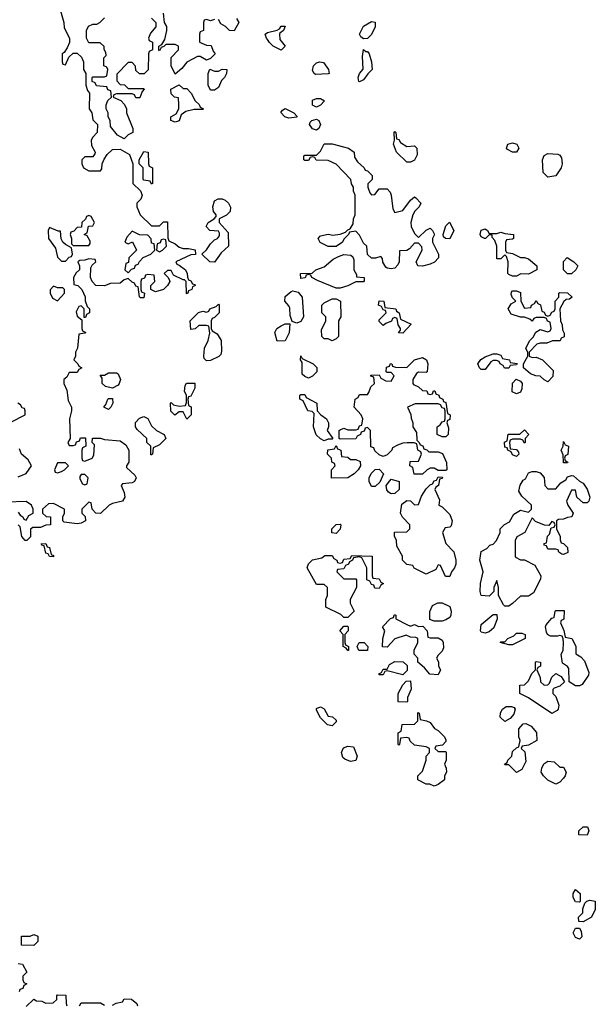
# Model space of a CAD drawing. Header units: inches. Extents: x 2380249 to 2585472, y 382747 to 546448.
# Tile 292 of 626: x 2538737 to 2541671, y 424586 to 429604. Entities that reach past the tile are written whole.
import ezdxf

# ---------------------------------------------------------------- set-up
doc = ezdxf.new("R2010")
doc.units = ezdxf.units.IN
doc.header["$MEASUREMENT"] = 0
doc.layers.add('C5432', color=7, linetype='Continuous')
doc.layers.add('C5442', color=7, linetype='Continuous')

msp = doc.modelspace()

# ---------------------------------------------------------------- linework, layer by layer
at = {"layer": 'C5432', "color": 4, "elevation": 36}
for points in [[(2538944.7, 429650), (2538962, 429590), (2538963.6, 429563.6), (2538992, 429510), (2538991.6, 429488.4), (2538979.6, 429460.4), (2538963.6, 429436.4), (2538954, 429430), (2538954, 429390), (2538958, 429378), (2538970, 429374), (2538987.3, 429412.7), (2539010, 429434), (2539030, 429434), (2539052.7, 429412.7), (2539062, 429390), (2539062, 429350), (2539074, 429330), (2539074, 429270), (2539083.6, 429243.6), (2539094, 429230), (2539092, 429150), (2539104.7, 429130), (2539110, 429094), (2539134, 429070), (2539132, 429030), (2539110, 429006), (2539102, 428990), (2539103.6, 428963.6), (2539122, 428930), (2539119.6, 428920.4), (2539110, 428906), (2539070, 428906), (2539054, 428890), (2539054, 428870), (2539062, 428850), (2539090, 428834), (2539150, 428834), (2539156.4, 428843.6), (2539158, 428870), (2539167.3, 428892.7), (2539183.1, 428916.9), (2539210, 428942), (2539250, 428944.7), (2539296.9, 428916.9), (2539314, 428870), (2539314, 428770), (2539352.7, 428732.7), (2539362, 428710), (2539354, 428690), (2539334, 428670), (2539334, 428650), (2539352, 428610), (2539410, 428554), (2539450, 428554), (2539470, 428574), (2539490, 428574), (2539492.7, 428492.7), (2539498, 428478), (2539530, 428462), (2539550, 428444.7), (2539570, 428438), (2539598, 428438), (2539631.1, 428431.1), (2539632.7, 428407.3), (2539610, 428406), (2539534, 428370), (2539538, 428358), (2539550, 428354), (2539582, 428330), (2539591.1, 428311.1), (2539592, 428292), (2539598, 428278), (2539610, 428274), (2539618, 428258), (2539630, 428254), (2539631.1, 428248.9), (2539618, 428242), (2539614, 428230), (2539598, 428222), (2539594, 428210), (2539587.3, 428207.3), (2539586, 428270), (2539578, 428278), (2539570, 428278), (2539522, 428302), (2539510, 428326), (2539490, 428326), (2539474, 428310), (2539492.7, 428292.7), (2539499.6, 428279.6), (2539502, 428270), (2539490.9, 428249.1), (2539470.9, 428229.1), (2539430, 428218), (2539406, 428230), (2539406, 428250), (2539426, 428270), (2539422, 428302), (2539390, 428306), (2539378, 428302), (2539372.7, 428287.3), (2539358, 428282), (2539354, 428270), (2539354, 428230), (2539358, 428218), (2539374, 428210), (2539370, 428186), (2539352.7, 428187.3), (2539347.3, 428192.7), (2539342, 428242), (2539330, 428246), (2539322, 428262), (2539310, 428266), (2539290, 428286), (2539270, 428278), (2539250, 428262), (2539199.6, 428260.4), (2539170, 428248), (2539126, 428250), (2539106, 428270), (2539098, 428290), (2539100.4, 428339.6), (2539107.3, 428352.7), (2539126, 428370), (2539122, 428382), (2539090, 428386), (2539070, 428378), (2539043.6, 428376.4), (2539034, 428370), (2539042, 428350), (2539042, 428330), (2539025.4, 428314.6), (2539012, 428290), (2539014, 428254), (2539034, 428250), (2539054, 428230), (2539071.1, 428191.1), (2539071.6, 428171.6), (2539082, 428142), (2539094, 428130), (2539094, 428110), (2539078, 428102), (2539072.7, 428087.3), (2539066, 428086), (2539066, 428130), (2539050, 428146), (2539038, 428142), (2539024.7, 428115.3), (2539030, 428094), (2539054, 428074), (2539054, 428030), (2539058, 428018), (2539074, 428010), (2539070, 428006), (2539038, 428002), (2539032, 427930), (2539022, 427910), (2539022, 427890), (2539014, 427870), (2539034, 427850), (2539038, 427838), (2539054, 427830), (2539038, 427822), (2539030, 427806), (2538990, 427806), (2538976.9, 427783.1), (2538962, 427770), (2538962, 427750), (2538976.9, 427716.9), (2538983.6, 427663.6), (2539002, 427630), (2539002, 427610), (2538992, 427570), (2538994, 427470), (2538982, 427450), (2538990, 427434), (2539010, 427434), (2539022, 427438), (2539027.3, 427452.7), (2539042, 427458), (2539047.3, 427472.7), (2539072.7, 427472.7), (2539074, 427430), (2539058, 427422), (2539054, 427410), (2539054, 427370), (2539058, 427358), (2539070, 427354), (2539106, 427370), (2539114.6, 427385.4), (2539118, 427438), (2539106, 427450), (2539108, 427472), (2539148.4, 427471.6), (2539170, 427464.7), (2539250, 427458), (2539278, 427438), (2539294, 427410), (2539294, 427350), (2539282, 427330), (2539282, 427322), (2539323.6, 427283.6), (2539331.3, 427270), (2539322, 427250), (2539310, 427244), (2539262, 427238), (2539254, 427230), (2539270, 427194), (2539274, 427170), (2539262, 427150), (2539210, 427138), (2539194, 427130), (2539148.4, 427088.4), (2539126, 427090), (2539106, 427110), (2539102, 427142), (2539090, 427146), (2539054, 427110), (2539054, 427090), (2539071.6, 427071.6), (2539072, 427050), (2539050, 427038), (2539030, 427035.3), (2538964, 427044), (2538958, 427050), (2538958, 427070), (2538966, 427090), (2538966, 427110), (2538910, 427138), (2538883.6, 427136.4), (2538854, 427110), (2538854, 427090), (2538872.7, 427072.7), (2538894, 427070), (2538894, 427030), (2538870, 427028), (2538843.6, 427016.4), (2538803.6, 427016.4), (2538792.7, 427007.3), (2538791.6, 426968.4), (2538774, 426950), (2538766, 426950), (2538748, 426970), (2538739, 427019), (2538729.1, 427029.1)], [(2539730, 429606), (2539710, 429598), (2539690, 429606), (2539678, 429602), (2539674, 429590), (2539674, 429550), (2539658, 429542), (2539654, 429530), (2539654, 429490), (2539690, 429474), (2539712.7, 429472.7), (2539723.6, 429443.6), (2539734, 429430), (2539710, 429406), (2539690, 429398), (2539656.4, 429416.4), (2539643.6, 429416.4), (2539590, 429388), (2539563.6, 429356.4), (2539530, 429326), (2539508.9, 429368.9), (2539508.7, 429411.3), (2539546, 429450), (2539546, 429470), (2539530, 429478), (2539482, 429478), (2539472.7, 429467.3), (2539458, 429462), (2539450, 429446), (2539446, 429450), (2539446, 429470), (2539462, 429478), (2539476.4, 429503.6), (2539488, 429550), (2539488, 429570), (2539475.3, 429590), (2539470, 429638)], [(2539410, 429612), (2539432, 429590), (2539431.6, 429568.4), (2539403.6, 429536.4), (2539394, 429510), (2539398, 429498), (2539414, 429490), (2539414, 429450), (2539398, 429442), (2539394, 429430), (2539391.6, 429348.4), (2539371.6, 429328.4), (2539348.4, 429328.4), (2539330, 429346), (2539327.3, 429367.3), (2539310, 429386), (2539290, 429386), (2539232.7, 429327.3), (2539232.7, 429292.7), (2539250, 429274), (2539271.6, 429271.6), (2539290, 429254), (2539370, 429254), (2539372, 429250), (2539362, 429238), (2539350, 429206), (2539330, 429206), (2539322, 429222), (2539310, 429226), (2539230, 429226), (2539218, 429222), (2539214, 429210), (2539252.7, 429192.7), (2539271.6, 429171.6), (2539282, 429150), (2539282, 429130), (2539314, 429050), (2539314, 429030), (2539290, 429018), (2539270, 428998), (2539236.4, 429016.4), (2539200.4, 429060.4), (2539198, 429090), (2539188, 429110), (2539188, 429130), (2539178, 429150), (2539178, 429170), (2539187.3, 429192.7), (2539206, 429210), (2539202, 429242), (2539187.3, 429247.3), (2539182, 429262), (2539128, 429268), (2539122, 429282), (2539106, 429290), (2539106, 429310), (2539110, 429314), (2539170, 429314), (2539182, 429318), (2539186, 429350), (2539182, 429362), (2539166, 429370), (2539166, 429410), (2539178, 429422), (2539176.4, 429436.4), (2539167.3, 429452.7), (2539167.3, 429467.3), (2539147.3, 429487.3), (2539090, 429486), (2539078, 429510), (2539078, 429550), (2539088.7, 429571.3), (2539110, 429582), (2539130, 429582), (2539146, 429590), (2539170, 429614)], [(2539842, 429610), (2539854, 429590), (2539830, 429548), (2539806, 429550), (2539786, 429570), (2539763.1, 429583.1), (2539750, 429606)], [(2540000, 429503), (2539995.3, 429510), (2539989.1, 429530.9), (2540000, 429539.3)], [(2538688, 427552), (2538766, 427590), (2538766, 427610), (2538762, 427622), (2538750, 427626), (2538742, 427642), (2538728, 427650)], [(2538730, 427274), (2538770, 427292), (2538798, 427330), (2538780.4, 427360.4), (2538746, 427390), (2538736.4, 427416.4)], [(2538730, 427094), (2538739.6, 427079.6), (2538754, 427070), (2538758, 427058), (2538770, 427054), (2538783.1, 427076.9), (2538806, 427090), (2538806, 427110), (2538798, 427130), (2538770, 427148), (2538670, 427146)], [(2538730, 424794), (2538751.1, 424791.1), (2538774, 424750), (2538754, 424730), (2538754, 424710), (2538758, 424698), (2538774, 424690), (2538758, 424682), (2538752.7, 424667.3), (2538738, 424662), (2538734, 424650)], [(2538770, 424574), (2538810, 424612), (2538823.6, 424603.6), (2538850, 424602), (2538870, 424592), (2538907.3, 424592.7), (2538926, 424610), (2538926, 424630), (2538930, 424634), (2538972.7, 424632.7), (2538974, 424590), (2538978, 424578)], [(2539210, 424582), (2539228.4, 424591.6), (2539262, 424598), (2539270, 424614), (2539307.3, 424612.7), (2539334, 424590), (2539338, 424578)], [(2539042, 424578), (2539050, 424594), (2539150, 424594), (2539170, 424582)]]:
    msp.add_lwpolyline(points, dxfattribs=at)
for points in [[(2539730, 429342), (2539750, 429342), (2539770, 429352), (2539794, 429350), (2539792, 429330), (2539782, 429310), (2539766, 429294), (2539750, 429258), (2539730, 429246), (2539710, 429246), (2539698, 429270), (2539698, 429330), (2539707.3, 429352.7)], [(2539570, 429254), (2539590, 429254), (2539612, 429230), (2539631.6, 429191.6), (2539652.7, 429172.7), (2539658, 429158), (2539674, 429150), (2539670, 429146), (2539626, 429146), (2539583.6, 429136.4), (2539561, 429119), (2539550, 429088.7), (2539530, 429082), (2539508, 429090), (2539508, 429110), (2539535.3, 429124.7), (2539548, 429150), (2539548.7, 429170), (2539546, 429206), (2539526, 429210), (2539510, 429226), (2539508, 429250), (2539550, 429272)], [(2539410, 428766), (2539402, 428782), (2539370, 428786), (2539366, 428790), (2539366, 428850), (2539346, 428870), (2539346, 428890), (2539370, 428932), (2539392, 428930), (2539394, 428870), (2539398, 428858), (2539414, 428850), (2539414, 428770)], [(2539730, 428368.7), (2539706, 428370), (2539666, 428410), (2539690, 428432), (2539710, 428462), (2539730, 428482), (2539746, 428490), (2539756.4, 428503.6), (2539756.4, 428516.4), (2539750, 428526), (2539706, 428530), (2539688, 428550), (2539698, 428570), (2539728, 428590), (2539738, 428602), (2539738, 428610), (2539726, 428626), (2539721.2, 428650), (2539730, 428682), (2539748.9, 428691.1), (2539770, 428691.3), (2539785.4, 428685.4), (2539802, 428670), (2539811.6, 428648.4), (2539810, 428626), (2539791.6, 428608.4), (2539754, 428590), (2539754, 428570), (2539799.6, 428519.6), (2539802, 428450), (2539763.5, 428416.5)], [(2539090, 428606), (2539078, 428602), (2539072.7, 428587.3), (2539054, 428570), (2539052.7, 428547.3), (2539030, 428546), (2539012.7, 428527.3), (2538998, 428522), (2538994, 428510), (2539002, 428490), (2539002, 428462), (2539010, 428454), (2539090, 428454), (2539096.4, 428463.6), (2539096.4, 428476.4), (2539082, 428502), (2539066, 428510), (2539082, 428518), (2539087.3, 428552.7), (2539110, 428554), (2539118, 428570), (2539102, 428602)], [(2538890, 428546), (2538882, 428530), (2538884.7, 428490), (2538919.6, 428439.6), (2538930, 428394), (2538950, 428374), (2538970, 428374), (2538990, 428394), (2539002, 428398), (2539006, 428410), (2539002, 428442), (2538970, 428458), (2538958, 428470), (2538948, 428488), (2538946, 428526), (2538934, 428526)], [(2539310, 428526), (2539283.6, 428496.4), (2539274, 428470), (2539290, 428462), (2539312.7, 428472.7), (2539332, 428430), (2539294, 428390), (2539292.7, 428367.3), (2539278, 428362), (2539274, 428330), (2539290, 428314), (2539307.3, 428332.7), (2539322, 428338), (2539327.3, 428352.7), (2539342, 428358), (2539347.3, 428372.7), (2539367.3, 428392.7), (2539406, 428410), (2539426, 428430), (2539422, 428462), (2539410, 428466), (2539407.3, 428487.3), (2539390, 428506), (2539348, 428508)], [(2539470, 428486), (2539458, 428482), (2539452.7, 428467.3), (2539438, 428462), (2539434, 428430), (2539450, 428422), (2539466, 428430), (2539486, 428450), (2539482, 428482)], [(2538910, 428246), (2538892.7, 428227.3), (2538892, 428210), (2538905.4, 428185.4), (2538930, 428172), (2538966, 428210), (2538966, 428230), (2538958, 428238), (2538930, 428238)], [(2539690, 427866), (2539678, 427878), (2539675.3, 427890), (2539679, 427930), (2539697.2, 427970), (2539707.3, 428007.3), (2539702, 428042), (2539690, 428046), (2539650, 428046), (2539631.3, 428028.7), (2539610, 428026), (2539606, 428070), (2539648.4, 428111.6), (2539670, 428118), (2539690, 428114), (2539702, 428118), (2539706, 428130), (2539738, 428142), (2539750, 428154), (2539754, 428150), (2539754, 428110), (2539730, 428086), (2539718, 428082), (2539714, 428070), (2539714, 428030), (2539718, 428018), (2539743.6, 428003.6), (2539764.7, 427970), (2539765.4, 427914.6), (2539762, 427898), (2539752.7, 427887.3), (2539710, 427868)], [(2539210, 427726), (2539174.6, 427734.6), (2539158, 427750), (2539158, 427778), (2539147.3, 427792.7), (2539170, 427792), (2539190, 427804.7), (2539230, 427804.7), (2539238.8, 427798.8), (2539252, 427770), (2539244.7, 427750), (2539238.8, 427741.2)], [(2539590, 427568), (2539570, 427606), (2539550, 427606), (2539528, 427588), (2539508.4, 427608.4), (2539506, 427650), (2539510, 427654), (2539522, 427642), (2539550, 427634), (2539582, 427638), (2539587.3, 427652.7), (2539588, 427690), (2539578, 427710), (2539580.4, 427739.6), (2539588.4, 427751.6), (2539630, 427752), (2539630, 427726), (2539610, 427686), (2539598, 427682), (2539594, 427670), (2539598, 427638), (2539611.1, 427631.1), (2539612, 427590)], [(2539190, 427618), (2539166, 427630), (2539176.4, 427643.6), (2539186, 427670), (2539190, 427674), (2539210, 427674), (2539212, 427650), (2539202, 427630)], [(2539406, 427386), (2539406, 427430), (2539386, 427450), (2539386, 427470), (2539336.4, 427516.4), (2539328, 427530), (2539328, 427552), (2539347.3, 427572.7), (2539370, 427582), (2539391.1, 427571.1), (2539410, 427534), (2539434, 427510), (2539474, 427490), (2539482, 427470), (2539450, 427438), (2539418, 427422), (2539414, 427390), (2539410, 427386)], [(2538970, 427346), (2538930, 427346), (2538914, 427310), (2538918, 427298), (2538930, 427294), (2538950, 427302), (2538966, 427310), (2538986, 427330)], [(2539070, 427286), (2539050, 427286), (2539043.6, 427276.4), (2539043.6, 427263.6), (2539058, 427238), (2539070, 427234), (2539082, 427238), (2539086, 427270)], [(2538910, 426866), (2538888.7, 426868.7), (2538882, 426882), (2538870, 426886), (2538862, 426922), (2538850, 426926), (2538847.3, 426932.7), (2538870, 426934), (2538878, 426918), (2538890, 426914), (2538898, 426878), (2538910, 426874)], [(2538810, 424886), (2538747.3, 424887.3), (2538747.3, 424932.7), (2538790, 424934), (2538810, 424942), (2538830, 424934), (2538830, 424906)]]:
    msp.add_lwpolyline(points, close=True, dxfattribs=at)
at = {"layer": 'C5442', "color": 4, "elevation": 36}
for points in [[(2540490, 429506), (2540476.4, 429516.4), (2540468.7, 429530), (2540489.4, 429570.6), (2540530, 429594.8), (2540550, 429591.3), (2540550, 429568), (2540530.6, 429529.4), (2540510, 429508)], [(2540502, 429442), (2540510, 429442), (2540518, 429430), (2540531.3, 429390), (2540534, 429350), (2540511.6, 429328.4), (2540490, 429298), (2540470, 429288), (2540466, 429290), (2540462, 429310), (2540468.7, 429330), (2540488.4, 429351.6), (2540484, 429416), (2540490, 429452)], [(2540245.6, 429325.6), (2540238, 429330), (2540230, 429346), (2540235.3, 429370), (2540250, 429384.7), (2540266, 429390), (2540285.4, 429385.4), (2540312, 429350), (2540314, 429330), (2540310, 429328)], [(2540250, 429158), (2540230, 429168), (2540230, 429194), (2540250, 429202), (2540270, 429202), (2540291.1, 429191.1), (2540270, 429168)], [(2540110, 429102), (2540088, 429110), (2540068.9, 429131.1), (2540076.4, 429143.6), (2540091.1, 429151.1), (2540134, 429130), (2540151.6, 429111.6), (2540150, 429108)], [(2540250, 429042), (2540230, 429048.7), (2540215.3, 429070), (2540218, 429082), (2540226, 429090), (2540250, 429098), (2540262, 429090), (2540271.3, 429070), (2540262, 429050)], [(2540710, 428958), (2540750, 428962), (2540762, 428950), (2540763.6, 428916.4), (2540750, 428888), (2540730, 428878), (2540710, 428878), (2540658, 428930), (2540642, 428970), (2540648, 428990), (2540646, 429030), (2540650, 429034), (2540654, 429030), (2540658, 428998), (2540670, 428994), (2540678, 428978)], [(2541250, 428928.7), (2541223.1, 428943.1), (2541218, 428950), (2541226, 428970), (2541250, 428976), (2541271.3, 428970), (2541282, 428950), (2541270, 428928.7)], [(2540530, 428712), (2540547.3, 428712.7), (2540570, 428742), (2540610, 428742), (2540625.4, 428725.4), (2540631.3, 428710), (2540639.6, 428639.6), (2540650, 428622), (2540690, 428632), (2540730, 428684.7), (2540750, 428702), (2540756.9, 428696.9), (2540782, 428670), (2540774, 428650), (2540751.6, 428628.4), (2540742, 428610), (2540731.3, 428570), (2540732, 428550), (2540750, 428514), (2540770, 428494), (2540808.9, 428531.1), (2540830, 428542), (2540842, 428530), (2540852, 428510), (2540842, 428490), (2540842, 428470), (2540871.3, 428410), (2540871.3, 428390), (2540851.1, 428368.9), (2540830, 428358), (2540790, 428348.7), (2540766, 428350), (2540758, 428370), (2540788, 428430), (2540787.3, 428447.3), (2540770, 428466), (2540750, 428466), (2540723.6, 428436.4), (2540710, 428428), (2540674, 428426), (2540672, 428370), (2540665.4, 428354.6), (2540650, 428338), (2540630, 428335.3), (2540610, 428338), (2540603.1, 428343.1), (2540588.4, 428368.4), (2540587.3, 428387.3), (2540578, 428398), (2540551.3, 428388.7), (2540530, 428388.7), (2540510, 428408), (2540506, 428450), (2540490, 428466), (2540470, 428506), (2540450, 428526), (2540418, 428522), (2540414, 428510), (2540390, 428486), (2540382, 428470), (2540350, 428448.7), (2540310, 428448.7), (2540268.9, 428468.9), (2540258, 428490), (2540270, 428502), (2540310, 428510.8), (2540334, 428506), (2540370, 428511.3), (2540398, 428522), (2540410, 428534), (2540422, 428538), (2540436.4, 428563.6), (2540438, 428590), (2540448, 428610), (2540448, 428710), (2540438, 428730), (2540438, 428750), (2540428.4, 428768.4), (2540426, 428790), (2540350, 428868), (2540310, 428886), (2540248, 428888), (2540242, 428902), (2540230, 428906), (2540218, 428902), (2540210, 428886), (2540190, 428886), (2540186, 428890), (2540186, 428910), (2540190, 428914), (2540250, 428914), (2540270, 428934), (2540290, 428971.3), (2540330, 428971.3), (2540414, 428950), (2540442, 428930), (2540443.6, 428903.6), (2540459.6, 428879.6), (2540494, 428850), (2540498, 428838), (2540510, 428834), (2540534, 428810), (2540534, 428790), (2540512.7, 428767.3), (2540512, 428750), (2540522, 428722)], [(2541430, 428802), (2541405.2, 428825.2), (2541402, 428890), (2541410, 428912), (2541430, 428922), (2541479.6, 428919.6), (2541490, 428914), (2541499.6, 428899.6), (2541502, 428870), (2541498, 428850), (2541470, 428809.2)], [(2540930, 428488), (2540908.4, 428488.4), (2540898, 428498), (2540895.3, 428510), (2540910, 428554), (2540928, 428572), (2540950.5, 428530.5)], [(2541130, 428514), (2541170, 428514), (2541190, 428522), (2541210, 428514), (2541254, 428510), (2541254, 428490), (2541250, 428486), (2541218, 428482), (2541214, 428470), (2541214, 428430), (2541218, 428418), (2541250, 428412), (2541290, 428392), (2541310, 428392), (2541330, 428384.7), (2541374, 428350), (2541374, 428330), (2541330, 428308), (2541291.6, 428308.4), (2541270, 428298), (2541250, 428298), (2541230, 428306), (2541226, 428310), (2541228, 428370), (2541218, 428398), (2541210, 428406), (2541190, 428386), (2541170, 428386), (2541168.7, 428450), (2541159, 428479), (2541146, 428494), (2541146, 428506), (2541130, 428508), (2541112, 428490), (2541106, 428490), (2541090, 428498), (2541085.2, 428510), (2541090, 428531.3), (2541110, 428538), (2541122, 428530)], [(2540350, 428235.3), (2540254.6, 428274.6), (2540226, 428290), (2540222, 428302), (2540210, 428306), (2540198, 428302), (2540191.6, 428288.4), (2540170, 428286), (2540168.4, 428311.6), (2540227.3, 428312.7), (2540246, 428330), (2540290, 428344.7), (2540336, 428384), (2540362, 428398), (2540390, 428406.8), (2540424.7, 428404.7), (2540435.3, 428395.3), (2540441, 428381), (2540441, 428330), (2540454, 428306), (2540454, 428294), (2540494, 428290), (2540492.7, 428272.7), (2540490, 428268), (2540450, 428268), (2540410, 428248.7), (2540370, 428235.3)], [(2541530, 428308.7), (2541509.2, 428329.2), (2541508.7, 428371.3), (2541528, 428392), (2541562, 428370), (2541582, 428350), (2541572, 428330), (2541550, 428308.7)], [(2540150, 428058), (2540126, 428066), (2540116.4, 428096.4), (2540114.6, 428134.6), (2540110, 428146), (2540088, 428170), (2540090, 428194), (2540120.4, 428219.6), (2540130, 428222), (2540156, 428216), (2540178, 428190), (2540184.7, 428090), (2540170, 428066)], [(2541310, 428134), (2541342, 428138), (2541346, 428150), (2541362, 428158), (2541370, 428174), (2541378, 428158), (2541391.6, 428151.6), (2541398, 428118), (2541410, 428114), (2541418, 428098), (2541430, 428094), (2541442, 428098), (2541450, 428114), (2541462, 428118), (2541466, 428130), (2541466, 428170), (2541486, 428190), (2541486, 428210), (2541490, 428214), (2541530, 428212), (2541554, 428190), (2541539.6, 428180.4), (2541522, 428178), (2541511.6, 428168.4), (2541491.3, 428130), (2541494, 428070), (2541502, 428050), (2541503.6, 428023.6), (2541512.7, 428007.3), (2541512.7, 427987.3), (2541498, 427982), (2541491.6, 427968.4), (2541452.7, 427967.3), (2541423.6, 427956.4), (2541390, 427955.3), (2541374, 427950), (2541334, 427910), (2541334, 427890), (2541350, 427882), (2541370, 427884.7), (2541402, 427870), (2541456, 427816), (2541454.4, 427785.6), (2541430, 427758), (2541410, 427768), (2541390, 427788), (2541368.9, 427788.9), (2541340.2, 427800.2), (2541306, 427830), (2541306, 427850), (2541328, 427890), (2541327.3, 427907.3), (2541318, 427930), (2541338, 427970), (2541354, 427986), (2541369, 428011), (2541390, 428024.7), (2541430, 428014), (2541442, 428018), (2541446, 428030), (2541442, 428062), (2541427.3, 428067.3), (2541422, 428082), (2541410, 428086), (2541370, 428086), (2541358, 428082), (2541350, 428068), (2541338, 428078), (2541310, 428088), (2541290, 428088), (2541243.1, 428103.1), (2541228, 428130), (2541243.1, 428156.9), (2541266, 428170), (2541250, 428186), (2541243.1, 428203.1), (2541244, 428216), (2541250, 428222), (2541270, 428222), (2541290, 428214), (2541292, 428170)], [(2540330, 427968), (2540310, 427978), (2540290, 427978), (2540278, 427990), (2540276.4, 428023.6), (2540298, 428070), (2540298, 428090), (2540278, 428110), (2540278, 428150), (2540290, 428162), (2540330, 428182), (2540350, 428182), (2540372, 428170), (2540374, 428090), (2540362, 428070), (2540362, 427990), (2540350, 427978)], [(2540690, 428006), (2540668.4, 428008.4), (2540678, 428022), (2540678, 428030), (2540666, 428050), (2540662, 428082), (2540650, 428086), (2540638, 428082), (2540632.7, 428067.3), (2540603.6, 428056.4), (2540590, 428046), (2540570, 428066), (2540570, 428074), (2540606, 428110), (2540602, 428122), (2540590, 428126), (2540582, 428142), (2540566, 428150), (2540569.1, 428170.9), (2540594, 428170), (2540598, 428138), (2540654, 428130), (2540658, 428118), (2540672, 428110), (2540678, 428078), (2540732.7, 428052.7)], [(2540050, 427966), (2540038, 428010), (2540048, 428030), (2540070, 428044.7), (2540090, 428054), (2540114, 428054), (2540111.6, 428008.4), (2540090, 427968)], [(2540210, 427778), (2540190, 427786), (2540178, 427798), (2540178, 427858), (2540168, 427870), (2540170, 427892), (2540178, 427878), (2540234, 427850), (2540251.6, 427831.6), (2540252, 427810), (2540230, 427788)], [(2540810, 427806), (2540770, 427808), (2540759.6, 427800.4), (2540742, 427770), (2540742, 427750), (2540744.7, 427744.7), (2540770, 427734), (2540790, 427714), (2540812.7, 427712.7), (2540818, 427698), (2540830, 427694), (2540842, 427698), (2540847.3, 427712.7), (2540852.7, 427712.7), (2540858, 427698), (2540874, 427690), (2540878, 427678), (2540894, 427670), (2540898, 427658), (2540910, 427654), (2540918, 427598), (2540931.3, 427590), (2540930, 427566), (2540918, 427562), (2540914, 427550), (2540923.6, 427523.6), (2540922, 427490), (2540910, 427478), (2540890, 427478), (2540866, 427490), (2540866, 427530), (2540880.4, 427539.6), (2540890, 427554), (2540902, 427558), (2540906, 427570), (2540906, 427610), (2540902, 427622), (2540890, 427626), (2540882, 427642), (2540870, 427646), (2540752.7, 427647.3), (2540714, 427630), (2540731.6, 427591.6), (2540732.7, 427572.7), (2540742, 427550), (2540742, 427530), (2540759.6, 427499.6), (2540762, 427462), (2540774, 427450), (2540778, 427438), (2540792.7, 427432.7), (2540798, 427418), (2540812.7, 427412.7), (2540822, 427402), (2540870, 427402), (2540892.7, 427392.7), (2540912.7, 427347.3), (2540914, 427310), (2540910, 427306), (2540870, 427306), (2540850, 427318), (2540830, 427318), (2540814, 427310), (2540790, 427288), (2540748.4, 427288.4), (2540742, 427322), (2540726, 427330), (2540727.3, 427352.7), (2540770, 427354), (2540786, 427390), (2540782, 427402), (2540766, 427410), (2540762, 427442), (2540747.3, 427447.3), (2540712.7, 427447.3), (2540690, 427446), (2540663.6, 427436.4), (2540638, 427422), (2540634, 427410), (2540610, 427386), (2540590, 427378), (2540570, 427386), (2540547.3, 427407.3), (2540542, 427422), (2540527.3, 427427.3), (2540526, 427510), (2540510, 427526), (2540498, 427522), (2540492.7, 427507.3), (2540478, 427502), (2540474, 427490), (2540458, 427482), (2540450, 427468), (2540370, 427466), (2540366, 427470), (2540366, 427510), (2540370, 427514), (2540390, 427522), (2540410, 427514), (2540450, 427514), (2540462, 427518), (2540470, 427534), (2540482, 427538), (2540486, 427570), (2540478, 427590), (2540442, 427630), (2540448, 427670), (2540462, 427678), (2540470, 427694), (2540510, 427694), (2540516.4, 427703.6), (2540527.3, 427732.7), (2540546, 427750), (2540542, 427782), (2540527.3, 427787.3), (2540527.3, 427792.7), (2540570, 427794), (2540578, 427778), (2540603.6, 427763.6), (2540630, 427762), (2540646, 427790), (2540630, 427806), (2540610, 427806), (2540606, 427810), (2540607.3, 427832.7), (2540622, 427838), (2540628, 427852), (2540634, 427850), (2540638, 427838), (2540652.7, 427832.7), (2540710, 427832), (2540749.1, 427870.9), (2540790, 427882), (2540811.3, 427870), (2540818, 427850), (2540814, 427810)], [(2541230, 427828), (2541208.4, 427828.4), (2541202, 427842), (2541186, 427850), (2541182, 427862), (2541167.3, 427867.3), (2541150, 427868), (2541139.6, 427860.4), (2541110, 427822), (2541090, 427821.2), (2541081.2, 427830), (2541073.2, 427850), (2541087.5, 427872.5), (2541110, 427886), (2541150, 427902), (2541170, 427902), (2541190, 427894), (2541198, 427878), (2541234, 427870), (2541238, 427858), (2541272.7, 427852.7), (2541270, 427846), (2541238, 427842)], [(2541270, 427698), (2541248, 427708), (2541248.4, 427751.6), (2541268.4, 427771.6), (2541290, 427762), (2541298, 427750), (2541296.9, 427723.1), (2541290, 427706)], [(2540290, 427458), (2540270, 427468), (2540249.1, 427489.1), (2540235.3, 427530), (2540238, 427598), (2540227.3, 427607.3), (2540206, 427610), (2540182, 427662), (2540166, 427670), (2540166, 427690), (2540170, 427694), (2540190, 427694), (2540198, 427678), (2540252, 427650), (2540254, 427610), (2540272, 427590), (2540302, 427570), (2540312, 427550), (2540312, 427530), (2540304.7, 427510), (2540334, 427470), (2540330, 427466), (2540310, 427466)], [(2541310, 427446), (2541302, 427462), (2541290, 427466), (2541250, 427466), (2541238, 427462), (2541234, 427450), (2541238, 427418), (2541270, 427414), (2541279.6, 427399.6), (2541282, 427390), (2541270, 427378), (2541250, 427386), (2541242, 427402), (2541226, 427410), (2541222, 427422), (2541210, 427426), (2541208.4, 427451.6), (2541222, 427458), (2541227.3, 427492.7), (2541287.3, 427492.7), (2541310, 427514), (2541332, 427490), (2541314, 427470), (2541314, 427450)], [(2540327.3, 427267.3), (2540326, 427310), (2540346, 427330), (2540342, 427342), (2540328.4, 427348.4), (2540326, 427370), (2540306, 427390), (2540307.3, 427412.7), (2540342, 427418), (2540350, 427434), (2540358, 427418), (2540374, 427410), (2540378, 427378), (2540410, 427374), (2540423.6, 427363.6), (2540450, 427362), (2540472.7, 427352.7), (2540474, 427330), (2540462, 427310), (2540442, 427290), (2540410, 427268.7)], [(2541510, 427346), (2541508.7, 427350), (2541507.3, 427387.3), (2541498, 427410), (2541508, 427430), (2541510, 427454), (2541518, 427438), (2541534, 427430), (2541531.6, 427388.4), (2541518, 427382), (2541514, 427370), (2541518, 427358), (2541532, 427350), (2541530, 427346)], [(2540530, 427226), (2540518, 427250), (2540518, 427270), (2540528.7, 427291.3), (2540548.7, 427311.3), (2540570, 427314), (2540592, 427290), (2540572.7, 427247.3), (2540550, 427226)], [(2540930, 426766), (2540907.3, 426767.3), (2540882, 426822), (2540870, 426826), (2540858, 426802), (2540810, 426778), (2540748.4, 426808.4), (2540742, 426822), (2540710, 426828), (2540688.7, 426850), (2540688, 426870), (2540660.4, 426920.4), (2540658, 426950), (2540647.3, 426972.7), (2540648.4, 426991.6), (2540710, 426994), (2540726, 427010), (2540726, 427030), (2540688.9, 427068.9), (2540678, 427090), (2540684.7, 427135.3), (2540710, 427154), (2540730, 427152), (2540750, 427132), (2540770, 427134), (2540784.7, 427175.3), (2540810, 427214), (2540830, 427234), (2540842, 427238), (2540850, 427254), (2540862, 427258), (2540870, 427274), (2540892, 427272), (2540890, 427266), (2540878, 427262), (2540872, 427230), (2540858, 427222), (2540854, 427210), (2540876.9, 427156.9), (2540874, 427130), (2540890, 427122), (2540930, 427082), (2540941, 427050), (2540936, 427024), (2540930, 427018), (2540905.4, 427014.6), (2540892, 426990), (2540910, 426934), (2540950, 426892), (2540960.7, 426850), (2540960.7, 426830), (2540954, 426810), (2540938, 426790)], [(2541430, 427214), (2541470, 427214), (2541496.4, 427243.6), (2541520.4, 427259.6), (2541530, 427274), (2541550, 427282), (2541559.6, 427279.6), (2541591.6, 427251.6), (2541610, 427242), (2541630, 427211.3), (2541642.8, 427170), (2541638, 427150), (2541630, 427142), (2541610, 427142), (2541578, 427170), (2541570, 427206), (2541550, 427206), (2541524.7, 427150), (2541531.3, 427130), (2541558, 427090), (2541552, 427070), (2541530, 427068), (2541510, 427058), (2541483.6, 427056.4), (2541474, 427050), (2541474, 427010), (2541492, 426970), (2541492.7, 426952.7), (2541498, 426938), (2541510, 426934), (2541530, 426914), (2541532, 426888), (2541510, 426878), (2541500.4, 426880.4), (2541486, 426890), (2541482, 426902), (2541470, 426906), (2541430, 426906), (2541422, 426922), (2541410, 426926), (2541410, 426934), (2541422, 426938), (2541428.4, 426971.6), (2541438, 426982), (2541446, 427014), (2541462, 427018), (2541466, 427030), (2541462, 427042), (2541450, 427046), (2541434, 427026), (2541412.7, 427027.3), (2541367.3, 427047.3), (2541350, 427066), (2541312, 426990), (2541271.6, 426968.4), (2541262, 426950), (2541262, 426870), (2541264.7, 426864.7), (2541290, 426852), (2541311.1, 426851.1), (2541363.6, 426823.6), (2541394, 426770), (2541392.7, 426752.7), (2541356.9, 426683.1), (2541330, 426666), (2541290, 426666), (2541250, 426628), (2541230, 426615.3), (2541210, 426615.3), (2541202.7, 426622.7), (2541178, 426670), (2541178, 426710), (2541170, 426746), (2541154, 426710), (2541154, 426690), (2541130, 426666), (2541088.7, 426670), (2541084, 426690), (2541086, 426730), (2541099, 426790), (2541082.7, 426850), (2541090, 426894), (2541118, 426910), (2541134, 426926), (2541150, 426932), (2541168, 426950), (2541186, 426990), (2541186, 427010), (2541208, 427032), (2541234.6, 427045.4), (2541256.4, 427083.6), (2541290, 427104.7), (2541330, 427094), (2541346, 427110), (2541346, 427130), (2541296.4, 427176.4), (2541282, 427202), (2541288.4, 427231.6), (2541303.1, 427256.9), (2541315.3, 427264.7), (2541330, 427294), (2541350, 427302), (2541370, 427302), (2541390, 427294), (2541411.3, 427271.3), (2541414, 427230)], [(2540630, 427188), (2540616.4, 427196.4), (2540608.4, 427208.4), (2540606, 427230), (2540630, 427262), (2540672, 427250), (2540672, 427210), (2540650, 427188.7)], [(2540350, 426986), (2540328.9, 426988.9), (2540328, 427010), (2540350, 427032), (2540370, 427034), (2540374, 427030), (2540371.6, 427008.4)], [(2540570, 426706), (2540547.3, 426707.3), (2540542, 426722), (2540530, 426726), (2540522, 426742), (2540506, 426750), (2540506, 426810), (2540482, 426862), (2540470, 426866), (2540438, 426862), (2540434, 426850), (2540418, 426842), (2540414, 426830), (2540398, 426822), (2540390, 426806), (2540358, 426802), (2540354, 426790), (2540390, 426754), (2540450, 426754), (2540454, 426750), (2540454, 426710), (2540422, 426650), (2540422, 426630), (2540442, 426590), (2540410, 426558), (2540390, 426558), (2540373.6, 426573.6), (2540298, 426610), (2540298, 426650), (2540306, 426670), (2540306, 426710), (2540290, 426726), (2540250, 426726), (2540202, 426810), (2540209.1, 426830.9), (2540230, 426852), (2540278, 426862), (2540292.7, 426872.7), (2540330, 426874), (2540338, 426858), (2540354, 426850), (2540358, 426838), (2540370, 426834), (2540382, 426838), (2540390, 426854), (2540422, 426858), (2540430, 426874), (2540534, 426870), (2540534, 426770), (2540538, 426758), (2540570, 426754), (2540578, 426738), (2540592, 426730), (2540578, 426722)], [(2540850, 426538), (2540827.3, 426547.3), (2540827.3, 426587.3), (2540842, 426618), (2540868.4, 426631.6), (2540890, 426632), (2540930, 426614), (2540936, 426590), (2540934.8, 426570), (2540930, 426558), (2540910, 426546), (2540890, 426538)], [(2540730, 426514), (2540750, 426522), (2540770, 426512), (2540792.7, 426512.7), (2540814, 426490), (2540818, 426458), (2540830, 426454), (2540870, 426454), (2540890, 426442), (2540896, 426430), (2540896.9, 426403.1), (2540890, 426386), (2540870, 426366), (2540862, 426350), (2540871.6, 426331.6), (2540872, 426310), (2540882, 426290), (2540870, 426266), (2540828.4, 426268.4), (2540800.4, 426300.4), (2540766, 426330), (2540766, 426350), (2540748, 426370), (2540748.4, 426391.6), (2540766, 426430), (2540766, 426450), (2540756.4, 426456.4), (2540730, 426458), (2540707.3, 426467.3), (2540650, 426448), (2540610, 426406), (2540587.3, 426407.3), (2540588, 426450), (2540598, 426490), (2540586, 426510), (2540627.3, 426552.7), (2540642, 426558), (2540647.3, 426572.7), (2540654, 426570), (2540654, 426550), (2540710, 426522)], [(2541110, 426477.2), (2541090, 426482), (2541086, 426490), (2541090, 426522), (2541150, 426572), (2541170, 426572), (2541171.3, 426550), (2541154.4, 426505.6), (2541130, 426485.2)], [(2541570, 426208.7), (2541538, 426230), (2541537.2, 426297.2), (2541530, 426308), (2541504, 426324), (2541498, 426370), (2541508, 426390), (2541508.7, 426430), (2541508, 426448), (2541502, 426462), (2541490, 426466), (2541478, 426462), (2541443.1, 426463.1), (2541428, 426470), (2541423.1, 426483.1), (2541418, 426510), (2541420.4, 426519.6), (2541450, 426554), (2541462, 426558), (2541466, 426590), (2541470, 426594), (2541512.7, 426592.7), (2541511.6, 426548.4), (2541498, 426542), (2541494, 426530), (2541511.6, 426491.6), (2541518, 426458), (2541551.3, 426451.3), (2541571.6, 426411.6), (2541572.7, 426372.7), (2541596.9, 426356.9), (2541616, 426336), (2541638, 426278), (2541636, 426264), (2541603.6, 426216.4), (2541590, 426208.7)], [(2540410, 426388.7), (2540402, 426402), (2540386, 426410), (2540386, 426470), (2540368.7, 426490), (2540390, 426514), (2540410, 426514), (2540412, 426510), (2540412, 426490), (2540394, 426470), (2540394, 426430), (2540398, 426418), (2540414, 426410), (2540414, 426390)], [(2541230, 426418), (2541186, 426430), (2541190, 426434), (2541210, 426434), (2541226, 426450), (2541255.3, 426464.7), (2541270, 426478), (2541296.9, 426476.9), (2541314, 426470), (2541314, 426450), (2541270, 426428), (2541250, 426418)], [(2540510, 426388.7), (2540466, 426390), (2540458, 426410), (2540468, 426430), (2540494, 426430), (2540512, 426410)], [(2540690, 426266), (2540610, 426286), (2540598, 426282), (2540590, 426266), (2540570, 426266), (2540568, 426270), (2540582, 426278), (2540590, 426294), (2540610, 426294), (2540622, 426318), (2540650, 426334), (2540691.6, 426331.6), (2540712.7, 426312.7), (2540712, 426288)], [(2541410, 426212), (2541430, 426214), (2541438, 426222), (2541450, 426254), (2541470, 426272), (2541496.9, 426256.9), (2541514, 426230), (2541490, 426208), (2541462, 426198), (2541454, 426190), (2541454, 426170), (2541470, 426154), (2541484.7, 426110), (2541482, 426090), (2541476.9, 426083.1), (2541450, 426068), (2541330, 426148), (2541286, 426170), (2541287.3, 426212.7), (2541310, 426214), (2541330, 426234), (2541347.3, 426272.7), (2541366, 426290), (2541366, 426330), (2541370, 426334), (2541392, 426330), (2541392, 426310), (2541378, 426302), (2541374, 426290), (2541391.1, 426251.1), (2541392, 426230)], [(2540710, 426126), (2540667.3, 426127.3), (2540666, 426170), (2540690, 426214), (2540707.3, 426232.7), (2540730, 426234), (2540732.7, 426192.7), (2540714, 426150), (2540714, 426130)], [(2540330, 426006), (2540306, 426010), (2540270, 426046), (2540250, 426086), (2540250, 426094), (2540270, 426102), (2540290, 426092), (2540310, 426054), (2540331.6, 426051.6), (2540350, 426034), (2540350, 426026)], [(2540870, 425874), (2540910, 425874), (2540911.3, 425870), (2540911.3, 425830), (2540902, 425810), (2540911.3, 425790), (2540912, 425770), (2540902, 425750), (2540902, 425730), (2540870, 425706), (2540850, 425698), (2540827.3, 425707.3), (2540810, 425708), (2540766, 425730), (2540766, 425750), (2540790, 425774), (2540808.7, 425830), (2540808.7, 425851.3), (2540826, 425870), (2540826, 425890), (2540810, 425898), (2540750, 425906), (2540727.3, 425927.3), (2540722, 425942), (2540710, 425946), (2540678, 425942), (2540674, 425910), (2540670, 425906), (2540666, 425910), (2540666, 425970), (2540682, 425978), (2540687.3, 426012.7), (2540750, 426014), (2540766, 426030), (2540766, 426074), (2540774, 426070), (2540778, 426038), (2540811.6, 426031.6), (2540830, 426022), (2540851.6, 425991.6), (2540870, 425982), (2540902, 425950), (2540910, 425934), (2540910, 425926), (2540892.7, 425907.3), (2540858, 425902), (2540854, 425890)], [(2541210, 426028), (2541186, 426050), (2541188.4, 426071.6), (2541198, 426090), (2541216.4, 426103.6), (2541243.6, 426103.6), (2541258, 426098), (2541262, 426090), (2541255.3, 426064.7), (2541236.9, 426043.1)], [(2541270, 425768), (2541230, 425806), (2541210, 425806), (2541208, 425810), (2541222, 425818), (2541226, 425830), (2541246, 425850), (2541250, 425874), (2541270, 425894), (2541282, 425898), (2541288, 425930), (2541282, 425950), (2541282, 425990), (2541304, 426016), (2541318, 426018), (2541343.6, 426003.6), (2541371.6, 425971.6), (2541374, 425930), (2541330, 425906), (2541298, 425902), (2541294, 425890), (2541312, 425872), (2541316.9, 425823.1), (2541296.9, 425783.1)], [(2540423.1, 425823.1), (2540394.6, 425834.6), (2540384, 425844), (2540378, 425870), (2540387.3, 425892.7), (2540410, 425902), (2540438, 425898), (2540458, 425850), (2540450, 425828.7)], [(2541490, 425794), (2541510, 425794), (2541522, 425770), (2541518, 425750), (2541510, 425738), (2541490, 425718), (2541470, 425708.7), (2541430, 425728.7), (2541408, 425750), (2541395.3, 425770), (2541398, 425790), (2541409, 425811), (2541430, 425824.7), (2541462, 425822)], [(2541630, 425448.7), (2541588, 425450), (2541588, 425470), (2541610, 425491.3), (2541631, 425490), (2541638, 425470)], [(2541590, 425106), (2541570, 425108), (2541558, 425130), (2541558, 425150), (2541570, 425172), (2541594, 425150), (2541594, 425110)], [(2541610, 425006), (2541587.3, 425007.3), (2541586, 425030), (2541607.3, 425052.7), (2541608, 425072), (2541618, 425102), (2541628, 425112), (2541643.1, 425116.9), (2541671.3, 425111.3), (2541670.9, 425069.1), (2541652, 425030)], [(2541590, 424918), (2541570, 424926), (2541558, 424950), (2541570, 424974), (2541590, 424974), (2541599.6, 424959.6), (2541602, 424930)]]:
    msp.add_lwpolyline(points, close=True, dxfattribs=at)
msp.add_lwpolyline([(2540000, 429539.3), (2540000.4, 429539.6), (2540049.1, 429550.9), (2540062, 429558), (2540070, 429570.7), (2540090, 429571), (2540082, 429550), (2540063.6, 429536.4), (2540062, 429530), (2540063.6, 429503.6), (2540091, 429470), (2540070, 429449), (2540030, 429468.7), (2540010, 429488), (2540000, 429503)], dxfattribs=at)

doc.saveas('drawing.dxf')
